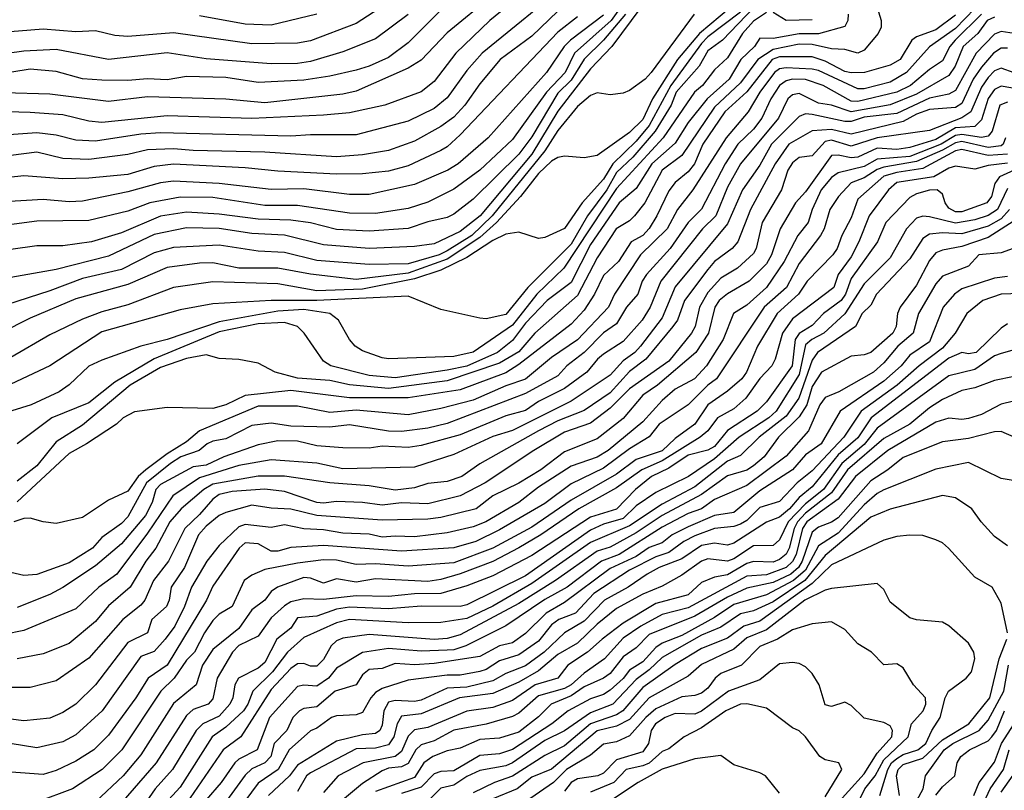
# Model space of a CAD drawing. Header units: metres. Extents: x -51132 to -49532, y -231222 to -229437.
# Tile 418 of 656: x -50539 to -50464, y -230299 to -230240. Entities that reach past the tile are written whole.
import ezdxf

# ---------------------------------------------------------------- set-up
doc = ezdxf.new("R2010")
doc.units = ezdxf.units.M
for name, color, linetype in [('CONTOUR_HALF', 8, 'Continuous'), ('CONTOUR_INDEX', 1, 'Continuous'), ('CONTOUR_INTER', 3, 'Continuous')]:
    doc.layers.add(name, color=color, linetype=linetype)

msp = doc.modelspace()

# ---------------------------------------------------------------- linework, layer by layer
at = {"layer": 'CONTOUR_HALF'}
for points, elevation in [([(-50502.08, -230238.754), (-50503.319, -230239.759), (-50505.918, -230242.259), (-50507.58, -230244.442), (-50508.58, -230245.221), (-50511.372, -230246.259), (-50514.08, -230246.851), (-50516.08, -230247.024), (-50521.58, -230247.271), (-50528.08, -230247.067), (-50533.08, -230247.582), (-50534.08, -230247.489), (-50536.08, -230247.007), (-50538.58, -230246.808), (-50542.08, -230246.706), (-50544.08, -230246.807), (-50547.58, -230246.645), (-50552.08, -230246.716), (-50557.08, -230245.86), (-50561.58, -230244.793), (-50564.08, -230243.75), (-50565.58, -230242.964), (-50569.08, -230240.289), (-50575.884, -230234.259)], 52.5), ([(-50509.58, -230237.363), (-50513.58, -230239.993), (-50517.08, -230241.317), (-50518.08, -230241.502), (-50521.58, -230241.548), (-50527.58, -230240.702), (-50531.08, -230240.987), (-50532.08, -230240.9), (-50533.58, -230240.546), (-50535.08, -230240.635), (-50537.58, -230240.419), (-50541.08, -230240.691), (-50544.58, -230240.428), (-50549.58, -230240.398), (-50551.08, -230240.496), (-50552.58, -230240.229), (-50555.08, -230240.28), (-50558.58, -230239.565)], 54.5), ([(-50487.641, -230239.259), (-50490.918, -230243.759), (-50491.402, -230244.259), (-50492.58, -230245.131), (-50493.08, -230245.34), (-50494.08, -230245.458), (-50495.08, -230245.319), (-50495.58, -230245.507), (-50496.58, -230246.356), (-50498.08, -230248.19), (-50499.098, -230249.759), (-50503.119, -230254.759), (-50504.698, -230256.259), (-50506.58, -230257.439), (-50507.193, -230257.759), (-50509.58, -230258.44), (-50512.58, -230258.495), (-50516.58, -230258.187), (-50519.08, -230257.568), (-50521.08, -230257.462), (-50524.08, -230257.016), (-50527.58, -230257.195), (-50529.08, -230257.582), (-50531.58, -230258.87), (-50534.58, -230259.567), (-50537.08, -230260.521), (-50542.08, -230262.128)], 48.5), ([(-50507.08, -230238.96), (-50509.58, -230241.47), (-50511.08, -230242.604), (-50512.58, -230243.272), (-50513.58, -230243.571), (-50515.58, -230244.041), (-50517.58, -230244.334), (-50521.08, -230244.52), (-50523.58, -230244.139), (-50526.58, -230244.055), (-50528.08, -230244.309), (-50529.58, -230244.224), (-50531.08, -230244.375), (-50533.08, -230244.335), (-50534.58, -230244.234), (-50536.58, -230243.67), (-50538.58, -230243.504), (-50541.58, -230243.976)], 53.5), ([(-50482.08, -230239.147), (-50483.08, -230239.819), (-50483.922, -230240.759), (-50485.08, -230242.619), (-50486.08, -230243.549), (-50486.999, -230244.759), (-50487.616, -230245.259), (-50489.999, -230248.759), (-50493.58, -230252.656), (-50497.629, -230258.759), (-50499.707, -230260.759), (-50501.58, -230263.138), (-50504.58, -230265.212), (-50506.08, -230265.55), (-50511.08, -230265.743), (-50511.58, -230265.65), (-50513.08, -230265.113), (-50513.656, -230264.759), (-50514.089, -230264.259), (-50514.934, -230262.759), (-50515.595, -230262.259), (-50517.58, -230261.943), (-50519.58, -230262.069), (-50524.08, -230262.897), (-50528.08, -230264.25), (-50530.08, -230264.756), (-50533.08, -230265.826), (-50534.08, -230266.307), (-50535.58, -230267.736), (-50536.36, -230268.259), (-50538.497, -230269.259), (-50541.08, -230270.064)], 46.5), ([(-50494.58, -230239.344), (-50497.123, -230241.259), (-50497.613, -230241.759), (-50498.972, -230243.759), (-50503.426, -230248.759), (-50505.735, -230250.759), (-50506.537, -230251.259), (-50509.08, -230252.344), (-50512.58, -230253.115), (-50514.08, -230253.127), (-50517.58, -230252.684), (-50520.08, -230252.733), (-50524.08, -230252.261), (-50527.58, -230252.079), (-50528.58, -230252.212), (-50531.08, -230252.908), (-50534.58, -230253.629), (-50535.58, -230253.685), (-50537.58, -230253.499), (-50540.58, -230253.674)], 50.5), ([(-50498.08, -230239.035), (-50500.08, -230240.971), (-50502.509, -230242.759), (-50504.08, -230244.631), (-50505.234, -230246.259), (-50506.08, -230247.169), (-50507.08, -230247.904), (-50509.08, -230249.01), (-50511.08, -230249.74), (-50513.08, -230250.075), (-50515.08, -230250.216), (-50520.58, -230249.863), (-50526.08, -230249.738), (-50527.58, -230249.598), (-50529.58, -230249.674), (-50531.08, -230250.036), (-50534.08, -230250.438), (-50536.08, -230250.351), (-50538.08, -230249.873), (-50540.08, -230250.12)], 51.5), ([(-50484.08, -230239.104), (-50486.58, -230241.01), (-50487.08, -230241.53), (-50489.43, -230244.759), (-50491.08, -230247.824), (-50492.08, -230249.009), (-50493.878, -230250.759), (-50494.58, -230251.94), (-50496.225, -230253.759), (-50497.58, -230255.717), (-50499.08, -230256.406), (-50499.58, -230256.503), (-50501.08, -230256.009), (-50502.08, -230256.173), (-50503.08, -230256.647), (-50505.08, -230257.944), (-50507.08, -230258.931), (-50509.08, -230259.596), (-50513.08, -230260.376), (-50516.58, -230260.502), (-50519.58, -230259.978), (-50524.58, -230259.833), (-50527.58, -230260.261), (-50531.08, -230261.579), (-50533.08, -230262.12), (-50534.58, -230262.687), (-50537.08, -230263.9), (-50540.08, -230265.637)], 47.5), ([(-50492.899, -230239.259), (-50494.579, -230241.259), (-50496.08, -230242.726), (-50497.08, -230244.338), (-50498.08, -230245.337), (-50500.08, -230248.677), (-50501.08, -230250.006), (-50504.58, -230253.463), (-50506.08, -230254.623), (-50506.58, -230254.89), (-50508.08, -230255.221), (-50509.58, -230255.72), (-50512.58, -230255.937), (-50515.08, -230255.814), (-50517.08, -230255.285), (-50518.58, -230255.077), (-50521.08, -230255.016), (-50524.08, -230254.623), (-50526.58, -230254.475), (-50528.58, -230254.788), (-50531.58, -230256.063), (-50533.884, -230256.759), (-50536.08, -230257.067), (-50538.08, -230257.053), (-50540.08, -230257.335)], 49.5), ([(-50466.08, -230238.845), (-50467.58, -230240.359), (-50469.58, -230241.767), (-50471.334, -230243.759), (-50472.58, -230244.493), (-50474.58, -230244.999), (-50475.08, -230245.013), (-50478.08, -230243.598), (-50478.58, -230243.497), (-50480.58, -230243.378), (-50481.08, -230243.469), (-50481.454, -230243.759), (-50482.58, -230245.253), (-50483.488, -230246.759), (-50485.184, -230248.759), (-50487.738, -230252.759), (-50488.908, -230254.259), (-50489.691, -230255.759), (-50491.744, -230257.759), (-50493.747, -230260.759), (-50494.192, -230261.759), (-50496.58, -230264.264), (-50498.58, -230265.642), (-50500.58, -230267.289), (-50502.08, -230267.795), (-50504.58, -230268.901), (-50507.08, -230269.549), (-50509.58, -230270.02), (-50513.58, -230269.664), (-50515.58, -230269.842), (-50518.08, -230269.374), (-50521.08, -230269.363), (-50525.58, -230271.268), (-50526.58, -230272.107), (-50528.08, -230273.035), (-50529.702, -230274.259), (-50530.292, -230274.759), (-50531.08, -230275.899), (-50532.58, -230276.579), (-50534.58, -230277.928), (-50536.58, -230278.388), (-50537.58, -230278.259), (-50538.58, -230277.961), (-50539.08, -230277.993), (-50539.851, -230278.259)], 44.5), ([(-50473.599, -230238.759), (-50473.286, -230239.759), (-50473.284, -230240.259), (-50473.51, -230240.759), (-50474.58, -230242.028), (-50475.08, -230242.263), (-50476.08, -230241.975), (-50477.08, -230241.94), (-50478.58, -230241.608), (-50479.58, -230241.562), (-50481.58, -230241.983), (-50482.74, -230242.759), (-50484.08, -230244.543), (-50486.08, -230246.419), (-50488.58, -230250.125), (-50490.094, -230251.259), (-50491.421, -230253.759), (-50492.215, -230254.759), (-50492.58, -230255.145), (-50493.615, -230255.759), (-50495.08, -230257.971), (-50496.58, -230260.863), (-50499.859, -230263.759), (-50501.08, -230265.2), (-50502.58, -230266.059), (-50506.58, -230267.41), (-50511.08, -230268.014), (-50514.08, -230267.721), (-50515.58, -230267.393), (-50518.08, -230267.207), (-50519.788, -230266.759), (-50521.08, -230266.075), (-50522.58, -230265.78), (-50524.08, -230265.71), (-50525.08, -230265.429), (-50526.58, -230265.695), (-50528.58, -230266.394), (-50530.906, -230267.759), (-50534.58, -230270.815), (-50536.58, -230272.098), (-50538.08, -230273.959), (-50539.58, -230275.122)], 45.5), ([(-50478.58, -230239.692), (-50480.58, -230239.761), (-50481.58, -230239.153)], 46.5), ([(-50464.58, -230239.505), (-50465.142, -230239.759), (-50465.86, -230240.759), (-50466.978, -230241.759), (-50467.61, -230243.259), (-50468.08, -230243.988), (-50470.58, -230245.412), (-50472.58, -230246.236), (-50475.58, -230246.766), (-50477.08, -230246.251), (-50478.08, -230246.098), (-50479.58, -230245.365), (-50480.08, -230245.459), (-50480.431, -230245.759), (-50481.149, -230247.259), (-50484.085, -230250.759), (-50485.08, -230252.565), (-50485.957, -230254.759), (-50486.997, -230255.759), (-50490.178, -230259.759), (-50490.997, -230261.759), (-50491.611, -230262.759), (-50493.08, -230264.413), (-50494.58, -230265.387), (-50495.041, -230265.759), (-50495.86, -230266.759), (-50497.58, -230268.002), (-50499.58, -230269.014), (-50500.58, -230269.708), (-50502.08, -230270.1), (-50505.58, -230271.56), (-50508.58, -230272.395), (-50509.58, -230272.534), (-50511.58, -230272.434), (-50512.58, -230272.595), (-50514.58, -230272.569), (-50516.58, -230272.41), (-50518.08, -230272.06), (-50519.58, -230272.021), (-50521.08, -230272.328), (-50523.732, -230273.259), (-50525.08, -230273.887), (-50526.08, -230274.028), (-50528.58, -230275.372), (-50528.94, -230275.759), (-50529.23, -230276.759), (-50529.724, -230277.759), (-50531.58, -230279.943), (-50533.58, -230281.639), (-50536.08, -230283.299), (-50537.08, -230283.837), (-50539.58, -230284.816)], 43.5), ([(-50463.58, -230241.879), (-50464.08, -230241.891), (-50464.65, -230242.259), (-50465.58, -230243.34), (-50466.214, -230244.259), (-50467.08, -230246.117), (-50467.58, -230246.424), (-50469.58, -230246.598), (-50470.58, -230246.943), (-50471.58, -230247.523), (-50475.58, -230248.475), (-50477.08, -230248.127), (-50478.58, -230248.217), (-50480.364, -230249.259), (-50481.408, -230250.759), (-50483.3, -230254.259), (-50484.292, -230256.759), (-50484.718, -230257.259), (-50486.08, -230258.258), (-50486.58, -230258.881), (-50488.364, -230261.259), (-50488.901, -230262.759), (-50489.279, -230263.259), (-50491.35, -230265.759), (-50492.58, -230266.715), (-50494.08, -230268.336), (-50496.08, -230269.704), (-50498.08, -230270.495), (-50499.58, -230271.262), (-50504.08, -230273.786), (-50505.465, -230274.759), (-50506.58, -230275.154), (-50508.08, -230275.315), (-50509.08, -230275.635), (-50510.58, -230275.806), (-50512.58, -230275.494), (-50515.58, -230275.263), (-50519.08, -230274.733), (-50521.08, -230274.751), (-50524.58, -230275.359), (-50525.257, -230275.759), (-50526.992, -230277.259), (-50527.878, -230278.259), (-50528.953, -230280.259), (-50529.72, -230281.259), (-50530.923, -230283.259), (-50532.58, -230284.704), (-50533.58, -230285.893), (-50535.58, -230287.578), (-50537.58, -230288.389), (-50539.58, -230288.777)], 42.5), ([(-50462.58, -230245.049), (-50464.08, -230244.786), (-50464.58, -230245.045), (-50465.08, -230245.754), (-50465.58, -230247.379), (-50466.08, -230247.884), (-50467.58, -230247.992), (-50469.08, -230248.883), (-50471.08, -230249.502), (-50472.08, -230249.652), (-50473.58, -230249.552), (-50475.08, -230250.241), (-50475.58, -230250.304), (-50476.58, -230250.084), (-50477.08, -230250.115), (-50479.08, -230252.911), (-50479.848, -230253.759), (-50481.032, -230255.759), (-50481.7, -230257.759), (-50482.08, -230258.445), (-50483.416, -230259.759), (-50485.08, -230260.731), (-50485.715, -230261.259), (-50486.038, -230261.759), (-50486.536, -230263.759), (-50487.508, -230265.259), (-50490.432, -230267.759), (-50491.58, -230268.525), (-50493.08, -230270.308), (-50495.08, -230271.87), (-50497.58, -230272.867), (-50499.398, -230274.259), (-50501.08, -230275.292), (-50503.08, -230276.245), (-50504.368, -230277.259), (-50507.08, -230277.908), (-50508.08, -230278.041), (-50511.58, -230278.112), (-50516.58, -230277.765), (-50518.58, -230277.27), (-50520.08, -230277.206), (-50521.58, -230276.959), (-50523.58, -230277.528), (-50524.08, -230277.77), (-50525.08, -230278.576), (-50525.674, -230279.259), (-50526.735, -230281.759), (-50527.764, -230283.259), (-50527.924, -230284.259), (-50528.133, -230284.759), (-50529.237, -230285.759), (-50529.593, -230286.759), (-50531.08, -230287.518), (-50533.58, -230290.762), (-50535.08, -230292.248), (-50536.08, -230292.895), (-50537.08, -230293.326), (-50539.08, -230293.526), (-50540.08, -230293.391)], 41.5), ([(-50463.73, -230248.759), (-50463.912, -230249.259), (-50464.08, -230249.382), (-50465.08, -230249.518), (-50467.08, -230249.054), (-50467.58, -230249.141), (-50468.58, -230249.717), (-50470.58, -230250.591), (-50473.08, -230251.013), (-50473.58, -230251.195), (-50474.58, -230251.827), (-50475.58, -230252.226), (-50476.551, -230253.259), (-50477.225, -230254.259), (-50477.662, -230255.759), (-50477.94, -230256.259), (-50479.58, -230258.421), (-50480.554, -230260.259), (-50482.261, -230261.759), (-50485.914, -230267.259), (-50486.59, -230267.759), (-50488.082, -230269.259), (-50490.308, -230270.759), (-50491.08, -230271.72), (-50492.58, -230272.643), (-50494.58, -230274.138), (-50497.08, -230275.328), (-50499.08, -230276.828), (-50502.58, -230278.873), (-50504.388, -230279.759), (-50506.08, -230280.246), (-50510.08, -230280.491), (-50516.08, -230280.057), (-50518.58, -230280.23), (-50519.58, -230280.498), (-50520.08, -230280.494), (-50521.08, -230279.948), (-50522.08, -230279.86), (-50522.542, -230280.259), (-50524.58, -230283.198), (-50525.049, -230284.259), (-50528.077, -230289.259), (-50529.521, -230290.259), (-50530.47, -230291.759), (-50532.58, -230294.617), (-50533.689, -230295.759), (-50535.08, -230296.617), (-50536.58, -230297.34), (-50537.58, -230297.641), (-50541.08, -230297.381)], 40.5), ([(-50463.58, -230250.699), (-50465.08, -230250.897), (-50466.08, -230251.18), (-50467.58, -230250.948), (-50468.08, -230251.087), (-50469.228, -230251.759), (-50472.08, -230252.186), (-50472.724, -230252.759), (-50474.193, -230254.759), (-50474.985, -230256.759), (-50475.58, -230257.906), (-50476.589, -230259.259), (-50476.911, -230260.259), (-50480.08, -230262.667), (-50480.839, -230263.759), (-50481.424, -230265.759), (-50481.678, -230266.259), (-50482.58, -230267.24), (-50483.674, -230268.759), (-50484.58, -230269.564), (-50485.842, -230270.259), (-50486.571, -230271.259), (-50487.173, -230271.759), (-50490.08, -230273.563), (-50491.637, -230274.259), (-50493.58, -230275.626), (-50496.476, -230277.259), (-50499.398, -230279.259), (-50501.08, -230280.25), (-50503.08, -230281.287), (-50505.58, -230282.246), (-50507.08, -230282.682), (-50508.08, -230282.834), (-50512.08, -230282.634), (-50513.58, -230282.882), (-50515.08, -230282.622), (-50516.08, -230282.964), (-50517.08, -230282.565), (-50517.58, -230282.526), (-50519.612, -230283.259), (-50520.08, -230283.59), (-50520.58, -230284.261), (-50521.58, -230285), (-50522.58, -230286.446), (-50524.58, -230288.053), (-50525.351, -230289.259), (-50525.859, -230290.759), (-50527.58, -230292.187), (-50530.08, -230296.126), (-50531.452, -230297.759), (-50533.58, -230299.738)], 39.5), ([(-50463.58, -230252.65), (-50464.36, -230254.259), (-50465.08, -230254.729), (-50466.08, -230255.063), (-50467.58, -230255.329), (-50469.58, -230254.839), (-50470.08, -230254.785), (-50470.58, -230254.934), (-50471.333, -230255.759), (-50472.58, -230257.987), (-50474.58, -230259.968), (-50476.08, -230262.285), (-50477.677, -230263.759), (-50478.608, -230264.259), (-50479.08, -230264.665), (-50479.58, -230266.936), (-50481.347, -230269.759), (-50481.895, -230270.259), (-50484.189, -230271.759), (-50486.08, -230273.409), (-50488.059, -230274.759), (-50490.58, -230276.006), (-50492.08, -230277.03), (-50493.08, -230277.98), (-50494.58, -230278.417), (-50495.58, -230278.887), (-50500.58, -230282.394), (-50505.08, -230284.61), (-50505.58, -230284.754), (-50508.58, -230284.726), (-50511.08, -230284.924), (-50514.08, -230284.812), (-50515.08, -230284.954), (-50516.58, -230285.485), (-50518.08, -230285.607), (-50518.58, -230286.414), (-50519.662, -230287.259), (-50520.58, -230289.048), (-50521.08, -230289.494), (-50522.607, -230290.259), (-50522.874, -230290.759), (-50523.044, -230291.759), (-50523.274, -230292.259), (-50524.08, -230293.173), (-50525.332, -230293.759), (-50525.857, -230294.259), (-50527.659, -230297.259), (-50528.996, -230298.759), (-50529.694, -230299.759)], 38.5), ([(-50463.08, -230255.136), (-50465.08, -230256.416), (-50467.08, -230257.1), (-50468.58, -230257.393), (-50469.08, -230257.601), (-50469.58, -230258.186), (-50470.58, -230260.07), (-50471.828, -230261.759), (-50472.023, -230262.259), (-50472.139, -230263.259), (-50472.383, -230263.759), (-50474.08, -230265.253), (-50474.58, -230265.428), (-50475.58, -230265.525), (-50477.864, -230266.759), (-50478.58, -230267.864), (-50478.979, -230269.259), (-50479.58, -230270.176), (-50481.153, -230271.759), (-50482.267, -230273.259), (-50483.08, -230273.96), (-50483.58, -230274.271), (-50485.08, -230274.722), (-50487.08, -230276.153), (-50490.08, -230277.762), (-50492.08, -230279.103), (-50494.08, -230280.2), (-50495.08, -230280.5), (-50498.268, -230282.759), (-50501.08, -230284.525), (-50505.58, -230286.934), (-50506.58, -230287.202), (-50507.58, -230287.29), (-50512.58, -230286.907), (-50514.58, -230287.191), (-50515.08, -230287.388), (-50515.497, -230287.759), (-50516.08, -230288.821), (-50516.58, -230289.339), (-50517.08, -230289.33), (-50517.58, -230289.116), (-50518.08, -230289.162), (-50518.58, -230289.503), (-50520.08, -230291.126), (-50522.416, -230294.759), (-50523.779, -230295.759), (-50526.58, -230299.842)], 37.5), ([(-50463.58, -230259.404), (-50464.58, -230259.535), (-50467.08, -230260.367), (-50467.646, -230260.759), (-50468.513, -230261.759), (-50469.58, -230264.418), (-50471.08, -230265.457), (-50471.747, -230266.259), (-50473.08, -230267.448), (-50476.428, -230269.759), (-50477.878, -230272.259), (-50479.08, -230273.096), (-50480.088, -230274.259), (-50482.58, -230275.867), (-50484.58, -230277.522), (-50486.08, -230277.774), (-50488.08, -230278.627), (-50489.325, -230279.259), (-50490.08, -230279.855), (-50491.08, -230280.228), (-50492.08, -230280.917), (-50494.08, -230281.843), (-50497.58, -230284.45), (-50499, -230285.259), (-50500.58, -230286.833), (-50501.58, -230287.534), (-50502.58, -230287.777), (-50504.08, -230288.592), (-50507.58, -230289.124), (-50509.08, -230289.215), (-50510.58, -230289.13), (-50511.58, -230289.499), (-50512.58, -230289.583), (-50513.08, -230290.007), (-50513.58, -230290.76), (-50515.17, -230291.259), (-50516.58, -230292.44), (-50517.58, -230292.578), (-50517.928, -230292.759), (-50518.435, -230293.259), (-50518.877, -230294.259), (-50519.853, -230295.259), (-50520.105, -230296.259), (-50520.579, -230296.759), (-50521.58, -230297.207), (-50522.08, -230297.696), (-50524.681, -230301.259)], 36.5), ([(-50463.58, -230263.053), (-50464.08, -230263.376), (-50465.98, -230265.259), (-50466.58, -230265.348), (-50467.08, -230265.243), (-50468.08, -230265.691), (-50474.04, -230270.259), (-50475.08, -230271.805), (-50476.58, -230273.114), (-50478.58, -230275.573), (-50479.58, -230276.385), (-50480.322, -230277.259), (-50481.08, -230277.899), (-50482.08, -230278.27), (-50484.58, -230279.874), (-50485.08, -230280.032), (-50486.08, -230279.898), (-50487.08, -230280.077), (-50488.58, -230281.078), (-50490.324, -230281.759), (-50491.249, -230282.259), (-50492.706, -230283.259), (-50494.505, -230284.259), (-50496.08, -230285.883), (-50497.58, -230286.761), (-50499.139, -230288.259), (-50500.58, -230289.306), (-50502.08, -230289.881), (-50503.08, -230290.458), (-50505.08, -230290.931), (-50506.58, -230291.028), (-50508.58, -230291.933), (-50509.08, -230292.043), (-50510.58, -230291.959), (-50511.08, -230292.103), (-50511.451, -230292.759), (-50511.58, -230293.863), (-50511.759, -230294.259), (-50512.08, -230294.505), (-50513.08, -230294.592), (-50515.08, -230295.097), (-50518.08, -230296.919), (-50518.688, -230297.759), (-50520.283, -230299.259)], 35.5), ([(-50463.08, -230267.092), (-50464.58, -230267.393), (-50466.08, -230267.962), (-50467.08, -230268.176), (-50468.58, -230268.849), (-50469.58, -230269.489), (-50471.08, -230270.741), (-50473.08, -230271.856), (-50475.868, -230274.259), (-50477.08, -230276.015), (-50479.08, -230277.586), (-50479.713, -230278.259), (-50479.966, -230278.759), (-50480.346, -230280.259), (-50480.58, -230280.72), (-50481.08, -230281.146), (-50481.58, -230281.352), (-50483.08, -230281.293), (-50483.58, -230281.442), (-50485.08, -230282.32), (-50486.08, -230282.503), (-50487.08, -230282.894), (-50488.08, -230283.854), (-50490.58, -230284.531), (-50493.08, -230286.028), (-50494.699, -230287.259), (-50495.804, -230288.259), (-50497.313, -230289.259), (-50498.081, -230290.259), (-50499.838, -230290.759), (-50501.58, -230291.962), (-50503.08, -230292.503), (-50505.08, -230292.773), (-50508.08, -230294.028), (-50509.08, -230294.209), (-50509.58, -230294.712), (-50510.08, -230295.881), (-50510.58, -230296.258), (-50513.022, -230296.759), (-50514.946, -230297.759), (-50516.08, -230299.018)], 34.5), ([(-50462.08, -230272.17), (-50464.08, -230271.32), (-50464.58, -230271.331), (-50466.58, -230271.85), (-50468.58, -230272.107), (-50471.58, -230273.298), (-50472.771, -230274.259), (-50474.08, -230275.088), (-50476.58, -230277.932), (-50477.08, -230278.279), (-50478.08, -230278.664), (-50478.58, -230279.045), (-50479.338, -230281.259), (-50479.63, -230281.759), (-50480.206, -230282.259), (-50481.58, -230282.911), (-50483.58, -230283.334), (-50485.08, -230284.032), (-50487.58, -230285.485), (-50491.08, -230286.888), (-50492.08, -230287.911), (-50493.08, -230288.609), (-50494.08, -230289.898), (-50494.591, -230290.259), (-50496.08, -230290.91), (-50497.08, -230291.616), (-50498.611, -230292.259), (-50499.58, -230293.219), (-50501.08, -230294.401), (-50502.58, -230294.867), (-50504.08, -230294.963), (-50505.58, -230295.637), (-50506.58, -230295.83), (-50507.693, -230296.259), (-50508.366, -230296.759), (-50509.08, -230297.878), (-50512.08, -230298.963)], 33.5), ([(-50463.58, -230280.098), (-50464.58, -230279.374), (-50465.619, -230278.259), (-50466.318, -230277.259), (-50467.58, -230276.417), (-50468.58, -230276.231), (-50472.58, -230277.284), (-50474.08, -230277.883), (-50477.58, -230280.837), (-50479.143, -230282.759), (-50481.58, -230284.382), (-50483.08, -230285.078), (-50484.08, -230285.324), (-50485.58, -230286.327), (-50487.08, -230286.958), (-50490.08, -230288.667), (-50491.08, -230289.622), (-50492.08, -230290.364), (-50493.875, -230292.259), (-50495.58, -230292.917), (-50497.58, -230294.301), (-50499.08, -230295.047), (-50501.58, -230296.759), (-50502.08, -230296.973), (-50504.08, -230297.349), (-50505.08, -230297.8), (-50506.08, -230298.464), (-50507.08, -230298.704), (-50508.08, -230299.704)], 32.5), ([(-50473.387, -230299.259), (-50472.773, -230297.259), (-50472.478, -230296.759), (-50472.08, -230296.42), (-50471.58, -230296.101), (-50470.477, -230295.759), (-50469.853, -230295.259), (-50469.399, -230294.259), (-50468.75, -230293.259), (-50468.381, -230291.759), (-50468.122, -230291.259), (-50466.754, -230290.259), (-50466.354, -230289.759), (-50466.104, -230288.759), (-50466.175, -230288.259), (-50466.58, -230287.575), (-50468.08, -230286.243), (-50468.58, -230285.948), (-50470.58, -230285.773), (-50471.08, -230285.622), (-50472.58, -230284.425), (-50473.08, -230283.439), (-50473.58, -230282.99), (-50477.08, -230283.367), (-50477.58, -230283.492), (-50479.143, -230284.259), (-50482.08, -230286.552), (-50483.58, -230287.154), (-50484.58, -230288.033), (-50487.08, -230289.195), (-50488.08, -230290.108), (-50491.08, -230291.753), (-50492.58, -230293.42), (-50493.58, -230293.93), (-50495.08, -230294.303), (-50498.58, -230297.251), (-50500.08, -230297.857), (-50501.213, -230298.759), (-50503.08, -230299.513)], 31.5), ([(-50477, -230300.259), (-50474.58, -230297.603), (-50473.58, -230296.015), (-50472.466, -230294.759), (-50472.407, -230294.259), (-50472.58, -230293.913), (-50473.08, -230293.668), (-50474.58, -230293.326), (-50475.58, -230292.346), (-50476.08, -230292.102), (-50477.08, -230292.419), (-50477.58, -230292.305), (-50478.044, -230290.759), (-50478.58, -230289.9), (-50479.08, -230289.378), (-50479.58, -230289.121), (-50480.08, -230289.048), (-50481.08, -230289.158), (-50482.58, -230290.381), (-50484.999, -230291.259), (-50487.08, -230292.787), (-50487.58, -230293.021), (-50489.08, -230292.968), (-50489.855, -230293.259), (-50490.603, -230293.759), (-50490.922, -230294.259), (-50491.131, -230295.259), (-50491.58, -230295.915), (-50493.58, -230296.52), (-50494.58, -230297.545), (-50495.029, -230297.759), (-50496.58, -230297.989), (-50497.076, -230298.259), (-50497.58, -230298.934)], 30.5), ([(-50470.863, -230300.259), (-50470.059, -230298.759), (-50469.882, -230297.759), (-50468.434, -230295.759), (-50467.78, -230295.259), (-50465.755, -230294.259), (-50465.08, -230293.477), (-50463.875, -230291.259), (-50463.498, -230289.259)], 32.5), ([(-50466.179, -230299.259), (-50465.75, -230298.259), (-50464.58, -230296.703), (-50464.047, -230295.259), (-50462.092, -230292.259)], 33.5), ([(-50481.08, -230299.076), (-50482.158, -230297.759), (-50482.58, -230297.512), (-50484.58, -230296.905), (-50485.58, -230296.18), (-50487.58, -230296.45), (-50490.08, -230297.245), (-50491.924, -230298.259), (-50494.58, -230300.017)], 29.5), ([(-50464.08, -230298.994), (-50462.832, -230297.259)], 34.5)]:
    msp.add_lwpolyline(points, dxfattribs=dict(at, elevation=elevation))
at = {"layer": 'CONTOUR_INDEX'}
for points, elevation in [([(-50490.58, -230234.927), (-50494.003, -230239.759), (-50496.813, -230242.259), (-50497.541, -230243.759), (-50498.952, -230245.259), (-50501.58, -230248.881), (-50504.086, -230251.259), (-50506.08, -230252.694), (-50508.08, -230253.704), (-50509.58, -230254.187), (-50512.08, -230254.587), (-50514.08, -230254.536), (-50518.08, -230253.952), (-50520.58, -230253.966), (-50524.58, -230253.354), (-50527.08, -230253.329), (-50529.413, -230253.759), (-50531.08, -230254.399), (-50534.08, -230255.118), (-50538.08, -230255.156), (-50540.58, -230255.483)], 50), ([(-50467.58, -230239.342), (-50469.08, -230240.484), (-50470.58, -230241.005), (-50470.922, -230241.259), (-50471.828, -230242.759), (-50472.58, -230243.197), (-50474.57, -230243.759), (-50475.58, -230243.783), (-50476.08, -230243.683), (-50477.58, -230242.88), (-50478.58, -230242.558), (-50481.08, -230242.537), (-50481.655, -230242.759), (-50483.58, -230245.226), (-50485.289, -230246.759), (-50486.957, -230249.259), (-50487.616, -230250.759), (-50488.08, -230251.372), (-50489.08, -230252.199), (-50489.58, -230252.844), (-50490.486, -230254.759), (-50491.08, -230255.716), (-50491.58, -230256.262), (-50492.469, -230256.759), (-50493.446, -230258.259), (-50494.58, -230259.326), (-50495.274, -230260.759), (-50496.08, -230262), (-50497.08, -230263.068), (-50501.08, -230266.175), (-50502.08, -230266.798), (-50505.58, -230268.104), (-50509.58, -230268.717), (-50514.08, -230268.733), (-50518.58, -230268.157), (-50522.08, -230268.541), (-50523.58, -230269.261), (-50524.58, -230269.537), (-50528.08, -230269.459), (-50530.58, -230269.806), (-50531.459, -230270.259), (-50531.952, -230270.759), (-50534.259, -230272.259), (-50535.58, -230272.994), (-50539.58, -230276.716)], 45), ([(-50516.58, -230239.273), (-50520.08, -230240.11), (-50522.08, -230240.029), (-50525.58, -230239.388)], 55), ([(-50463.58, -230250.01), (-50465.08, -230250.111), (-50467.08, -230249.663), (-50467.58, -230249.755), (-50470.08, -230251.127), (-50472.08, -230251.423), (-50473.08, -230251.714), (-50475.08, -230253.47), (-50475.58, -230254.913), (-50476.298, -230256.259), (-50476.658, -230257.259), (-50476.999, -230257.759), (-50478.95, -230259.759), (-50479.616, -230260.759), (-50481.263, -230262.259), (-50482.765, -230264.759), (-50483.625, -230266.759), (-50483.984, -230267.259), (-50485.08, -230268.228), (-50486.58, -230269.258), (-50487.58, -230270.748), (-50489.08, -230271.838), (-50490.08, -230272.787), (-50492.08, -230273.455), (-50493.58, -230274.579), (-50497.08, -230276.587), (-50500.08, -230278.655), (-50503.08, -230280.28), (-50506.08, -230281.397), (-50509.58, -230281.664), (-50512.08, -230281.466), (-50513.58, -230281.518), (-50515.08, -230281.201), (-50516.08, -230281.162), (-50518.08, -230281.412), (-50520.58, -230281.908), (-50521.58, -230282.349), (-50522.155, -230282.759), (-50523.08, -230284.748), (-50524.08, -230285.344), (-50524.58, -230285.819), (-50525.219, -230286.759), (-50525.962, -230288.259), (-50526.58, -230288.863), (-50527.537, -230290.259), (-50528.567, -230291.259), (-50531.563, -230295.759), (-50533.061, -230297.259), (-50535.342, -230298.759), (-50538.08, -230299.772)], 40), ([(-50463.08, -230265.037), (-50464.08, -230265.324), (-50464.58, -230265.508), (-50466.08, -230266.553), (-50468.08, -230267.028), (-50473.58, -230271.067), (-50474.58, -230272.315), (-50476.311, -230273.759), (-50477.708, -230275.759), (-50479.08, -230276.876), (-50480.426, -230278.259), (-50481.08, -230279.633), (-50481.58, -230280.069), (-50483.08, -230280.1), (-50484.58, -230281.098), (-50485.08, -230281.262), (-50486.58, -230281.08), (-50487.08, -230281.261), (-50488.58, -230282.342), (-50490.08, -230283.195), (-50491.58, -230283.805), (-50493.58, -230284.9), (-50495.08, -230286.094), (-50496.58, -230287.556), (-50498.08, -230288.445), (-50499.58, -230289.689), (-50501.08, -230290.561), (-50503.08, -230291.417), (-50505.635, -230291.759), (-50508.58, -230292.98), (-50510.08, -230293.176), (-50510.43, -230293.759), (-50510.665, -230294.759), (-50511.08, -230295.381), (-50512.08, -230295.624), (-50513.58, -230295.671), (-50517.08, -230297.521), (-50517.381, -230297.759), (-50518.08, -230298.962)], 35), ([(-50477.58, -230299.369), (-50476.293, -230297.259), (-50476.523, -230296.759), (-50477.58, -230296.517), (-50477.979, -230296.259), (-50479.08, -230294.763), (-50479.58, -230294.303), (-50480.08, -230294.072), (-50482.08, -230292.551), (-50483.58, -230292.214), (-50484.08, -230292.247), (-50485.199, -230292.759), (-50487.08, -230294.064), (-50488.393, -230294.759), (-50489.58, -230295.679), (-50490.08, -230295.887), (-50491.08, -230296.774), (-50491.58, -230296.995), (-50492.847, -230297.259), (-50493.802, -230298.259), (-50495.58, -230298.993)], 30)]:
    msp.add_lwpolyline(points, dxfattribs=dict(at, elevation=elevation))
at = {"layer": 'CONTOUR_INTER'}
for points, elevation in [([(-50497.16, -230236.759), (-50503.901, -230242.259), (-50505.08, -230243.583), (-50506.58, -230245.682), (-50507.58, -230246.507), (-50509.58, -230247.487), (-50513.58, -230248.546), (-50517.08, -230248.534), (-50518.58, -230248.645), (-50528.58, -230248.371), (-50530.08, -230248.485), (-50533.58, -230249.019), (-50535.08, -230248.954), (-50536.58, -230248.569), (-50538.08, -230248.375), (-50540.58, -230248.556)], 52), ([(-50503.08, -230237.811), (-50506.58, -230240.693), (-50508.58, -230242.797), (-50509.58, -230243.423), (-50513.58, -230245.19), (-50514.58, -230245.412), (-50520.58, -230246.066), (-50523.58, -230245.783), (-50529.58, -230245.621), (-50532.58, -230245.976), (-50537.08, -230245.421), (-50540.58, -230245.31), (-50543.58, -230245.501), (-50546.58, -230245.386), (-50548.58, -230245.093), (-50552.08, -230244.986), (-50556.58, -230244.386), (-50560.08, -230243.545), (-50561.58, -230243.329), (-50563.58, -230242.697), (-50566.08, -230241.448), (-50568.58, -230239.474)], 53), ([(-50509.58, -230239.29), (-50512.08, -230241.155), (-50514.58, -230242.164), (-50517.08, -230242.894), (-50518.08, -230243.049), (-50520.08, -230243.082), (-50525.08, -230242.692), (-50528.08, -230242.237), (-50532.58, -230242.761), (-50536.58, -230241.975), (-50539.08, -230242.113), (-50542.58, -230242.594), (-50546.58, -230242.003), (-50548.08, -230242.07), (-50550.08, -230241.822), (-50553.08, -230241.77), (-50555.08, -230241.499), (-50557.08, -230241.399), (-50559.08, -230240.999), (-50561.08, -230240.306), (-50562.58, -230239.595)], 54), ([(-50465.58, -230239.27), (-50467.609, -230241.259), (-50468.02, -230241.759), (-50468.58, -230242.858), (-50469.58, -230243.512), (-50471.019, -230244.759), (-50472.08, -230245.247), (-50475.08, -230245.978), (-50475.58, -230245.961), (-50477.728, -230244.759), (-50479.08, -230244.295), (-50480.08, -230244.27), (-50480.58, -230244.399), (-50481.08, -230244.748), (-50481.737, -230245.759), (-50482.436, -230247.259), (-50483.08, -230248.103), (-50484.281, -230249.259), (-50485.254, -230250.759), (-50487.08, -230254.234), (-50488.095, -230255.259), (-50489.479, -230257.259), (-50491.285, -230259.259), (-50491.632, -230259.759), (-50491.948, -230260.759), (-50492.821, -230261.759), (-50493.58, -230263.057), (-50494.58, -230263.731), (-50496.08, -230265.239), (-50497.412, -230266.259), (-50498.08, -230267.045), (-50500.58, -230268.394), (-50506.58, -230270.689), (-50508.08, -230271.053), (-50510.08, -230271.311), (-50511.08, -230271.281), (-50514.08, -230270.812), (-50515.58, -230270.989), (-50518.58, -230270.901), (-50520.08, -230270.673), (-50521.58, -230270.851), (-50523.58, -230271.884), (-50524.58, -230272.065), (-50524.998, -230272.259), (-50525.621, -230272.759), (-50527.015, -230273.259), (-50527.825, -230273.759), (-50529.665, -230275.259), (-50531.08, -230277.874), (-50531.58, -230278.381), (-50533.08, -230279.445), (-50533.807, -230280.259), (-50535.58, -230281.386), (-50538.08, -230282.301), (-50539.08, -230282.371), (-50541.08, -230281.909)], 44), ([(-50484.842, -230238.759), (-50487.22, -230240.759), (-50488.898, -230242.759), (-50490.828, -230245.759), (-50491.58, -230247.352), (-50492.58, -230248.364), (-50495.08, -230250.115), (-50496.08, -230250.299), (-50497.58, -230250.182), (-50498.08, -230250.267), (-50498.58, -230250.548), (-50499.58, -230251.512), (-50500.958, -230253.259), (-50502.808, -230255.259), (-50504.08, -230256.418), (-50506.58, -230258.068), (-50509.58, -230259.144), (-50513.58, -230259.635), (-50517.08, -230259.238), (-50519.58, -230258.759), (-50522.58, -230258.759), (-50524.58, -230258.367), (-50525.58, -230258.384), (-50528.08, -230258.715), (-50531.08, -230260.032), (-50535.08, -230261.125), (-50538.58, -230262.613), (-50540.849, -230263.759)], 48), ([(-50483.064, -230238.759), (-50485.46, -230241.259), (-50486.58, -230242.078), (-50487.252, -230243.259), (-50489.012, -230245.259), (-50489.389, -230246.259), (-50490.614, -230248.259), (-50492.328, -230250.259), (-50493.58, -230251.417), (-50494.341, -230252.759), (-50495.807, -230254.759), (-50497.08, -230256.927), (-50500.394, -230260.259), (-50502.08, -230262.336), (-50503.58, -230262.656), (-50504.08, -230262.616), (-50507.08, -230261.947), (-50509.58, -230260.932), (-50516.58, -230261.258), (-50520.08, -230261.263), (-50524.58, -230261.521), (-50527.08, -230261.963), (-50533.08, -230263.667), (-50537.063, -230266.259), (-50540.08, -230267.676)], 47), ([(-50491.72, -230238.759), (-50493.951, -230241.759), (-50495.58, -230243.46), (-50498.08, -230246.719), (-50500.08, -230250.016), (-50504.065, -230254.759), (-50505.58, -230255.965), (-50507.58, -230256.892), (-50509.08, -230257.103), (-50512.58, -230257.267), (-50516.08, -230256.975), (-50519.08, -230256.233), (-50521.58, -230256.102), (-50524.08, -230255.738), (-50526.58, -230255.671), (-50529.08, -230256.193), (-50532.58, -230257.853), (-50536.58, -230258.872), (-50540.08, -230259.489)], 49), ([(-50475.82, -230239.259), (-50475.85, -230239.759), (-50476.08, -230240.207), (-50478.08, -230240.771), (-50479.58, -230240.785), (-50481.58, -230241.143), (-50482.58, -230241.106), (-50483.005, -230241.759), (-50484.052, -230242.759), (-50484.938, -230244.259), (-50486.625, -230245.759), (-50488.08, -230247.592), (-50489.08, -230249.174), (-50490.868, -230250.759), (-50492.08, -230252.655), (-50493.386, -230253.759), (-50495.58, -230256.963), (-50497.08, -230259.868), (-50498.909, -230261.259), (-50500.58, -230262.995), (-50501.58, -230264.332), (-50502.73, -230265.259), (-50505.08, -230266.304), (-50506.58, -230266.609), (-50510.58, -230267.203), (-50512.58, -230267.023), (-50515.514, -230266.259), (-50516.08, -230265.913), (-50517.569, -230263.759), (-50518.08, -230263.247), (-50519.08, -230262.945), (-50521.08, -230263.041), (-50524.08, -230263.652), (-50529.08, -230265.736), (-50532.08, -230267.52), (-50534.08, -230269.123), (-50536.911, -230270.259), (-50539.58, -230272.271)], 46), ([(-50496.58, -230239.484), (-50498.08, -230240.659), (-50505.58, -230248.542), (-50506.58, -230249.457), (-50507.08, -230249.747), (-50509.58, -230250.918), (-50511.08, -230251.314), (-50513.08, -230251.522), (-50515.08, -230251.548), (-50519.58, -230251.332), (-50522.08, -230251.066), (-50527.58, -230250.786), (-50529.08, -230250.954), (-50531.08, -230251.582), (-50534.08, -230251.866), (-50536.08, -230251.909), (-50539.08, -230251.674), (-50543.08, -230252.106)], 51), ([(-50463.08, -230240.762), (-50464.08, -230240.589), (-50464.58, -230240.817), (-50465.983, -230242.259), (-50467.58, -230245.127), (-50468.08, -230245.399), (-50469.58, -230245.722), (-50472.08, -230246.892), (-50474.58, -230247.189), (-50475.58, -230247.522), (-50476.08, -230247.513), (-50478.58, -230246.969), (-50479.08, -230246.931), (-50479.58, -230247.124), (-50481.706, -230249.259), (-50482.58, -230250.865), (-50483.921, -230252.759), (-50485.08, -230255.38), (-50489.08, -230260.209), (-50490.08, -230262.584), (-50491.759, -230264.759), (-50492.187, -230265.259), (-50493.08, -230265.897), (-50494.08, -230266.979), (-50497.08, -230268.976), (-50501.58, -230271.236), (-50503.08, -230271.687), (-50506.08, -230273.088), (-50509.08, -230274.04), (-50514.58, -230274.171), (-50516.58, -230273.755), (-50520.08, -230273.492), (-50522.58, -230273.912), (-50525.58, -230274.879), (-50527.646, -230276.259), (-50529.58, -230279.119), (-50531.935, -230282.259), (-50533.312, -230283.259), (-50535.08, -230284.928), (-50539.08, -230286.587), (-50540.58, -230286.898)], 43), ([(-50463.08, -230243.772), (-50464.08, -230243.413), (-50464.58, -230243.617), (-50465.08, -230244.14), (-50465.58, -230244.874), (-50466.391, -230246.759), (-50467.08, -230247.235), (-50469.58, -230248.19), (-50473.58, -230248.755), (-50475.58, -230249.394), (-50477.08, -230248.948), (-50477.58, -230249.042), (-50478.58, -230250.143), (-50479.58, -230250.277), (-50480.08, -230250.68), (-50480.434, -230251.259), (-50480.939, -230252.759), (-50482.416, -230255.259), (-50482.88, -230257.259), (-50483.08, -230257.653), (-50484.303, -230258.759), (-50485.58, -230259.536), (-50486.58, -230260.632), (-50487.217, -230261.759), (-50487.557, -230263.259), (-50487.824, -230263.759), (-50489.58, -230265.907), (-50492.58, -230268.041), (-50494.08, -230269.526), (-50495.58, -230270.681), (-50497.58, -230271.352), (-50499.946, -230272.759), (-50503.664, -230275.259), (-50505.58, -230276.262), (-50508.08, -230276.873), (-50510.08, -230276.799), (-50511.58, -230276.975), (-50513.08, -230276.761), (-50515.08, -230276.677), (-50516.08, -230276.81), (-50516.58, -230276.751), (-50519.08, -230275.931), (-50520.58, -230275.752), (-50523.08, -230275.919), (-50524.08, -230276.146), (-50524.58, -230276.495), (-50525.58, -230277.687), (-50526.705, -230278.759), (-50527.977, -230281.259), (-50529.122, -230282.759), (-50529.784, -230284.259), (-50530.08, -230284.645), (-50531.482, -230285.759), (-50534.08, -230288.724), (-50536.58, -230290.446), (-50538.58, -230290.968), (-50541.08, -230290.963)], 42), ([(-50463.58, -230246.034), (-50464.168, -230246.259), (-50464.762, -230248.259), (-50465.08, -230248.643), (-50465.58, -230248.737), (-50467.08, -230248.502), (-50467.58, -230248.573), (-50468.673, -230249.259), (-50471.08, -230250.194), (-50473.58, -230250.415), (-50474.58, -230250.976), (-50476.58, -230251.447), (-50477.08, -230251.802), (-50477.878, -230252.759), (-50478.577, -230254.259), (-50478.885, -230255.259), (-50479.677, -230256.259), (-50480.715, -230258.259), (-50482.074, -230260.259), (-50483.58, -230261.6), (-50484.624, -230262.259), (-50485.393, -230264.259), (-50486.677, -230266.259), (-50487.614, -230267.259), (-50489.08, -230268.072), (-50490.08, -230268.933), (-50491.58, -230270.576), (-50494.223, -230272.759), (-50495.08, -230273.275), (-50497.08, -230273.976), (-50499.58, -230275.578), (-50501.08, -230276.766), (-50503.614, -230278.259), (-50504.58, -230278.624), (-50506.58, -230279.099), (-50509.08, -230279.394), (-50510.58, -230279.336), (-50511.58, -230279.435), (-50512.58, -230279.195), (-50514.58, -230279.123), (-50516.08, -230278.866), (-50517.58, -230278.789), (-50519.08, -230278.478), (-50520.08, -230278.696), (-50522.08, -230278.458), (-50522.58, -230278.625), (-50524.08, -230280.073), (-50525.022, -230281.259), (-50526.216, -230283.259), (-50526.745, -230284.759), (-50527.478, -230286.259), (-50528.213, -230287.259), (-50529.08, -230288.201), (-50530.08, -230288.6), (-50533.058, -230292.759), (-50535.08, -230294.596), (-50536.08, -230295.147), (-50538.08, -230295.597), (-50541.08, -230295.126)], 41), ([(-50461.995, -230250.759), (-50464.204, -230251.759), (-50464.559, -230252.259), (-50464.815, -230253.259), (-50465.16, -230253.759), (-50467.08, -230254.455), (-50467.58, -230254.436), (-50468.08, -230254.152), (-50468.37, -230253.759), (-50468.58, -230253.09), (-50468.984, -230252.759), (-50469.58, -230252.79), (-50470.58, -230253.067), (-50471.08, -230253.34), (-50472.919, -230255.259), (-50473.567, -230256.759), (-50475.58, -230259.553), (-50476.009, -230260.759), (-50476.357, -230261.259), (-50477.704, -230262.259), (-50478.58, -230263.185), (-50479.58, -230263.781), (-50479.874, -230264.259), (-50480.101, -230266.259), (-50482.08, -230269.042), (-50482.808, -230269.759), (-50485.08, -230271.238), (-50486.08, -230272.453), (-50486.58, -230272.757), (-50488.08, -230273.123), (-50489.58, -230274.133), (-50490.893, -230274.759), (-50492.122, -230275.759), (-50493.58, -230277.287), (-50495.58, -230277.885), (-50500.08, -230280.839), (-50503.08, -230282.396), (-50505.08, -230283.162), (-50507.08, -230283.756), (-50509.08, -230283.773), (-50511.08, -230283.982), (-50513.58, -230283.921), (-50516.08, -230284.2), (-50517.58, -230284.163), (-50518.58, -230284.4), (-50519.08, -230284.691), (-50520.08, -230285.625), (-50521.08, -230287.017), (-50522.58, -230287.747), (-50523.051, -230288.259), (-50524.229, -230290.259), (-50524.58, -230291.84), (-50524.931, -230292.259), (-50526.08, -230292.652), (-50526.58, -230293.124), (-50528.919, -230296.759), (-50531.955, -230300.259)], 39), ([(-50463.424, -230254.259), (-50464.08, -230254.984), (-50465.08, -230255.551), (-50467.08, -230256.146), (-50468.58, -230256.063), (-50469.58, -230256.17), (-50470.08, -230256.501), (-50471.08, -230258.05), (-50473.632, -230260.759), (-50474.08, -230261.613), (-50474.734, -230262.259), (-50475.245, -230263.259), (-50478.167, -230265.259), (-50478.58, -230265.836), (-50479.61, -230268.759), (-50480.58, -230270.135), (-50482.638, -230271.759), (-50484.08, -230273.147), (-50485.08, -230273.587), (-50487.58, -230275.562), (-50490.08, -230276.879), (-50492.58, -230278.552), (-50495.58, -230279.84), (-50500.08, -230282.994), (-50503.08, -230284.72), (-50505.08, -230285.658), (-50507.08, -230285.98), (-50509.58, -230286.015), (-50514.08, -230285.756), (-50515.08, -230285.996), (-50517.58, -230287.12), (-50518.832, -230288.259), (-50519.999, -230289.759), (-50521.5, -230291.259), (-50521.871, -230292.259), (-50522.203, -230292.759), (-50523.58, -230294.023), (-50524.625, -230294.759), (-50527.08, -230298.624), (-50530.896, -230302.759)], 38), ([(-50462.58, -230257.05), (-50464.08, -230257.592), (-50465.798, -230257.759), (-50466.58, -230258.615), (-50468.58, -230259.374), (-50469.08, -230259.973), (-50470.414, -230262.259), (-50470.821, -230263.759), (-50472.008, -230264.759), (-50473.08, -230266.039), (-50473.876, -230266.759), (-50476.527, -230268.259), (-50477.58, -230268.692), (-50477.992, -230269.259), (-50478.852, -230271.259), (-50480.58, -230273.215), (-50483.58, -230275.467), (-50486.08, -230276.542), (-50487.08, -230277.239), (-50488.08, -230277.6), (-50490.08, -230278.647), (-50493.386, -230280.759), (-50494.746, -230281.259), (-50497.384, -230283.259), (-50499.08, -230284.215), (-50502.08, -230286.228), (-50505.161, -230287.759), (-50506.08, -230288.068), (-50506.58, -230288.105), (-50508.58, -230288.173), (-50511.08, -230287.983), (-50513.08, -230288.277), (-50515.08, -230289.48), (-50515.696, -230290.259), (-50516.58, -230290.858), (-50517.58, -230290.792), (-50518.08, -230290.892), (-50520.22, -230293.259), (-50521.174, -230295.759), (-50522.58, -230296.468), (-50522.888, -230296.759), (-50523.936, -230298.259), (-50525.08, -230299.587)], 37), ([(-50462.58, -230260.71), (-50464.08, -230260.778), (-50465.481, -230261.259), (-50466.714, -230262.259), (-50467.602, -230263.759), (-50468.58, -230264.919), (-50470.364, -230266.259), (-50472.06, -230267.759), (-50474.804, -230269.759), (-50476.14, -230271.759), (-50478.58, -230274.336), (-50479.728, -230275.259), (-50481.08, -230276.686), (-50482.58, -230277.16), (-50483.58, -230278.143), (-50484.08, -230278.436), (-50484.58, -230278.605), (-50486.08, -230278.767), (-50487.58, -230279.313), (-50488.427, -230279.759), (-50489.58, -230280.598), (-50490.58, -230280.931), (-50492.58, -230281.961), (-50495.329, -230283.759), (-50496.731, -230285.259), (-50498.024, -230285.759), (-50498.58, -230286.16), (-50499.58, -230287.42), (-50501.08, -230288.47), (-50502.58, -230288.91), (-50503.58, -230289.586), (-50504.08, -230289.751), (-50505.58, -230290.013), (-50506.58, -230290.026), (-50509.58, -230290.402), (-50511.58, -230291.035), (-50512.08, -230291.348), (-50512.43, -230291.759), (-50513.08, -230292.888), (-50513.58, -230293.055), (-50515.08, -230293.131), (-50515.456, -230293.259), (-50516.58, -230294.097), (-50517.08, -230294.304), (-50518.7, -230295.759), (-50519.548, -230297.259), (-50521.08, -230298.321), (-50524.012, -230302.259)], 36), ([(-50462.08, -230268.715), (-50464.08, -230269.22), (-50465.58, -230270.001), (-50466.58, -230270.326), (-50467.08, -230270.398), (-50468.08, -230270.276), (-50469.08, -230270.596), (-50472.757, -230272.759), (-50475.238, -230274.759), (-50476.58, -230276.515), (-50478.992, -230278.259), (-50479.305, -230278.759), (-50479.811, -230280.759), (-50480.08, -230281.281), (-50480.58, -230281.752), (-50482.08, -230282.317), (-50483.58, -230282.424), (-50488.08, -230284.844), (-50490.08, -230285.375), (-50491.729, -230286.259), (-50493.08, -230287.182), (-50494.513, -230288.759), (-50496.08, -230289.861), (-50497.08, -230290.765), (-50497.58, -230291.042), (-50499.58, -230291.616), (-50501.08, -230292.947), (-50501.58, -230293.196), (-50503.58, -230293.793), (-50506.08, -230294.251), (-50507.58, -230295.071), (-50508.58, -230295.37), (-50508.999, -230295.759), (-50509.58, -230296.799), (-50510.08, -230297.072), (-50511.08, -230297.174), (-50511.58, -230297.368), (-50513.08, -230298.332), (-50515.373, -230300.259)], 34), ([(-50462.08, -230275.252), (-50464.08, -230274.928), (-50466.58, -230273.686), (-50469.08, -230274.192), (-50473.08, -230275.791), (-50473.58, -230276.073), (-50474.58, -230276.953), (-50476.58, -230279.106), (-50478.08, -230280.093), (-50479.08, -230281.964), (-50480.015, -230282.759), (-50482.08, -230283.864), (-50484.58, -230284.589), (-50486.08, -230285.586), (-50488.58, -230286.964), (-50490.08, -230287.555), (-50490.58, -230287.903), (-50491.58, -230289.009), (-50492.58, -230289.629), (-50493.08, -230290.267), (-50494.08, -230291.171), (-50494.58, -230291.508), (-50495.58, -230291.831), (-50497.301, -230292.759), (-50498.547, -230293.759), (-50501.58, -230295.741), (-50502.58, -230296.063), (-50504.08, -230296.188), (-50506.08, -230297.36), (-50507.08, -230297.425), (-50507.58, -230297.595), (-50508.58, -230298.633), (-50510.08, -230299.113)], 33), ([(-50463.594, -230286.759), (-50464.08, -230284.494), (-50464.77, -230283.259), (-50466.08, -230282.499), (-50468.117, -230280.259), (-50468.58, -230279.862), (-50469.08, -230279.634), (-50470.08, -230279.294), (-50471.08, -230279.265), (-50472.08, -230279.366), (-50473.08, -230279.66), (-50477.08, -230281.538), (-50478.58, -230282.985), (-50482.58, -230285.873), (-50483.828, -230286.259), (-50485.08, -230287.177), (-50487.08, -230287.968), (-50489.08, -230289.192), (-50491.58, -230290.972), (-50493.106, -230292.759), (-50493.58, -230293.061), (-50495.58, -230293.747), (-50497.58, -230295.452), (-50499.08, -230296.184), (-50501.58, -230297.773), (-50502.944, -230298.259), (-50504.58, -230299.059)], 32), ([(-50475.08, -230299.844), (-50474.539, -230298.759), (-50473.737, -230297.759), (-50473.08, -230296.516), (-50471.212, -230294.759), (-50470.947, -230293.759), (-50470.064, -230292.759), (-50469.848, -230292.259), (-50469.881, -230291.759), (-50470.805, -230290.759), (-50471.58, -230289.465), (-50472.08, -230289.157), (-50473.08, -230289.225), (-50474.01, -230288.259), (-50475.08, -230287.61), (-50476.08, -230286.521), (-50477.08, -230285.932), (-50478.58, -230286.089), (-50480.08, -230286.533), (-50481.226, -230287.259), (-50482.58, -230287.824), (-50483.986, -230289.259), (-50485.58, -230289.889), (-50486.025, -230290.259), (-50486.58, -230291.02), (-50487.08, -230291.396), (-50487.58, -230291.582), (-50488.58, -230291.682), (-50490.58, -230292.613), (-50491.343, -230293.259), (-50492.58, -230294.676), (-50493.58, -230295.134), (-50494.58, -230295.307), (-50495.58, -230296.164), (-50497.426, -230297.259), (-50498.417, -230298.259), (-50500.58, -230299.749)], 31), ([(-50471.877, -230299.259), (-50472.108, -230297.759), (-50471.971, -230297.259), (-50471.58, -230296.887), (-50470.08, -230296.383), (-50468.58, -230294.986), (-50466.549, -230293.759), (-50464.954, -230291.759), (-50464.221, -230288.759), (-50463.64, -230287.259)], 32), ([(-50469.08, -230299.241), (-50468.58, -230298.591), (-50467.631, -230297.759), (-50467.453, -230296.759), (-50467.176, -230296.259), (-50466.489, -230295.759), (-50465.08, -230295.053), (-50464.785, -230294.759), (-50464.439, -230294.259), (-50463.826, -230292.759)], 33), ([(-50465.367, -230299.759), (-50464.908, -230298.759), (-50463.884, -230297.259), (-50463.466, -230295.759)], 34)]:
    msp.add_lwpolyline(points, dxfattribs=dict(at, elevation=elevation))

doc.saveas('drawing.dxf')
